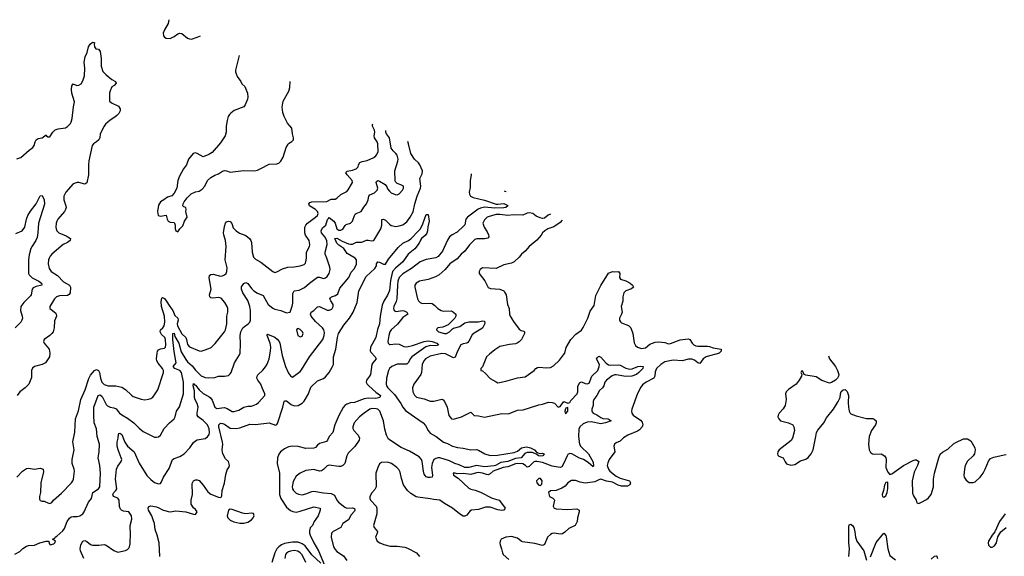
# Model space of a CAD drawing. Header units: inches. Extents: x 2001573 to 2220545, y 644482 to 846830.
# Tile 734 of 755: x 2152519 to 2162671, y 812792 to 818329. Entities that reach past the tile are written whole.
import ezdxf

# ---------------------------------------------------------------- set-up
doc = ezdxf.new("R2010")
doc.units = ezdxf.units.IN
doc.header["$MEASUREMENT"] = 0
doc.layers.add('C1851', color=7, linetype='Continuous')
doc.layers.add('C1861', color=7, linetype='Continuous')

msp = doc.modelspace()

# ---------------------------------------------------------------- linework, layer by layer
at = {"layer": 'C1851', "color": 5}
for points, elevation in [([(2154056, 818329), (2154049, 818291), (2154010, 818225), (2153998, 818190), (2154003, 818163), (2154010, 818150), (2154030, 818137), (2154070, 818136), (2154110, 818156), (2154150, 818184), (2154170, 818189), (2154190, 818186), (2154250, 818139), (2154270, 818130), (2154290, 818129), (2154350, 818148), (2154382, 818163)], 420), ([(2152490, 816892), (2152530, 816908), (2152616, 816984), (2152653, 817010), (2152668, 817030), (2152679, 817070), (2152690, 817090), (2152710, 817102), (2152751, 817109), (2152790, 817142), (2152795, 817130), (2152810, 817119), (2152830, 817121), (2152861, 817170), (2152886, 817194), (2152916, 817204), (2152990, 817215), (2153013, 817227), (2153041, 817259), (2153050, 817272), (2153061, 817310), (2153073, 817430), (2153083, 817483), (2153057, 817570), (2153052, 817610), (2153055, 817646), (2153070, 817667), (2153109, 817649), (2153130, 817654), (2153151, 817669), (2153170, 817699), (2153187, 817750), (2153189, 817829), (2153185, 817890), (2153194, 817946), (2153215, 817990), (2153229, 818050), (2153244, 818076), (2153270, 818098), (2153290, 818094), (2153285, 818075), (2153291, 818050), (2153305, 818030), (2153330, 818026), (2153350, 818002), (2153357, 817930), (2153359, 817850), (2153376, 817796), (2153410, 817760), (2153470, 817712), (2153507, 817690), (2153513, 817673), (2153494, 817650), (2153470, 817637), (2153450, 817595), (2153445, 817570), (2153444, 817490), (2153464, 817470), (2153536, 817436), (2153553, 817410), (2153555, 817390), (2153540, 817360), (2153520, 817340), (2153498, 817322), (2153450, 817294), (2153404, 817250), (2153389, 817231), (2153349, 817150), (2153344, 817110), (2153334, 817090), (2153310, 817068), (2153280, 817050), (2153267, 817030), (2153233, 816873), (2153228, 816830), (2153227, 816730), (2153210, 816647), (2153190, 816633), (2153130, 816650), (2153110, 816651), (2153070, 816635), (2152994, 816550), (2152975, 816510), (2152973, 816470), (2152993, 816410), (2152996, 816390), (2152992, 816370), (2152981, 816350), (2152913, 816270), (2152902, 816250), (2152895, 816230), (2152890, 816190), (2152893, 816170), (2152902, 816150), (2152922, 816130), (2152998, 816098), (2153042, 816070), (2153040, 816050), (2153013, 816030), (2152966, 816010), (2152850, 815910), (2152832, 815890), (2152822, 815870), (2152816, 815850), (2152813, 815810), (2152823, 815763), (2152844, 815730), (2152910, 815690), (2152970, 815625), (2153033, 815590), (2153041, 815570), (2153040, 815510), (2153027, 815493), (2153010, 815485), (2152930, 815480), (2152899, 815470), (2152879, 815450), (2152828, 815370), (2152831, 815350), (2152887, 815306), (2152896, 815290), (2152897, 815270), (2152879, 815221), (2152873, 815150), (2152862, 815110), (2152850, 815090), (2152830, 815072), (2152771, 815030), (2152765, 815010), (2152770, 814990), (2152824, 814930), (2152830, 814890), (2152825, 814850), (2152783, 814790), (2152750, 814772), (2152670, 814752), (2152650, 814733), (2152639, 814710), (2152641, 814639), (2152614, 814570), (2152576, 814530), (2152521, 814490), (2152493, 814450)], 380), ([(2154783, 817959), (2154744, 817810), (2154745, 817790), (2154762, 817742), (2154799, 817690), (2154810, 817667), (2154839, 817639), (2154868, 817570), (2154872, 817530), (2154869, 817510), (2154843, 817450), (2154830, 817429), (2154730, 817391), (2154694, 817366), (2154681, 817350), (2154669, 817330), (2154657, 817290), (2154648, 817230), (2154648, 817170), (2154637, 817130), (2154590, 817057), (2154502, 816958), (2154470, 816937), (2154410, 816913), (2154350, 816949), (2154330, 816955), (2154307, 816950), (2154259, 816890), (2154237, 816830), (2154206, 816790), (2154166, 816714), (2154150, 816670), (2154138, 816590), (2154110, 816539), (2154087, 816513), (2154043, 816497), (2154006, 816470), (2153969, 816451), (2153950, 816415), (2153940, 816350), (2153947, 816310), (2153970, 816301), (2154030, 816312), (2154039, 816270), (2154050, 816251), (2154070, 816241), (2154110, 816238), (2154116, 816230), (2154123, 816210), (2154123, 816170), (2154130, 816152), (2154150, 816142), (2154168, 816170), (2154199, 816201), (2154218, 816250), (2154244, 816290), (2154233, 816350), (2154236, 816370), (2154233, 816390), (2154210, 816399), (2154201, 816410), (2154204, 816430), (2154213, 816450), (2154244, 816490), (2154287, 816533), (2154330, 816554), (2154370, 816561), (2154401, 816579), (2154426, 816610), (2154456, 816670), (2154490, 816700), (2154530, 816725), (2154570, 816740), (2154610, 816766), (2154630, 816773), (2154650, 816771), (2154690, 816755), (2154826, 816774), (2154938, 816770), (2154970, 816778), (2155006, 816794), (2155090, 816838), (2155170, 816841), (2155190, 816848), (2155212, 816870), (2155236, 816910), (2155267, 817010), (2155282, 817038), (2155290, 817051), (2155326, 817074), (2155342, 817090), (2155343, 817110), (2155330, 817150), (2155323, 817210), (2155281, 817261), (2155245, 817330), (2155232, 817372), (2155225, 817425), (2155236, 817490), (2155295, 817590), (2155303, 817630), (2155308, 817690), (2155308, 817691)], 420), ([(2152490, 813610), (2152549, 813671), (2152590, 813699), (2152610, 813702), (2152670, 813690), (2152730, 813702), (2152761, 813690), (2152763, 813663), (2152736, 813550), (2152732, 813450), (2152722, 813410), (2152722, 813382), (2152730, 813367), (2152750, 813361), (2152770, 813361), (2152810, 813344), (2152830, 813339), (2152850, 813348), (2152868, 813372), (2152950, 813445), (2153053, 813550), (2153068, 813570), (2153075, 813590), (2153082, 813670), (2153081, 813690), (2153060, 813750), (2153058, 813790), (2153079, 813890), (2153068, 813972), (2153086, 814074), (2153095, 814210), (2153125, 814295), (2153148, 814412), (2153195, 814510), (2153230, 814627), (2153250, 814662), (2153290, 814709), (2153310, 814720), (2153332, 814710), (2153341, 814690), (2153351, 814630), (2153364, 814590), (2153390, 814566), (2153430, 814553), (2153510, 814551), (2153570, 814538), (2153610, 814514), (2153670, 814456), (2153690, 814443), (2153770, 814413), (2153810, 814408), (2153847, 814413), (2153870, 814422), (2153890, 814435), (2153910, 814459), (2153942, 814510), (2154002, 814690), (2154000, 814710), (2153992, 814730), (2153945, 814785), (2153932, 814810), (2153930, 814830), (2153936, 814890), (2153941, 814910), (2153950, 814924), (2153970, 814932), (2154010, 814939), (2154021, 814950), (2154027, 814973), (2154021, 815030), (2154014, 815050), (2153982, 815082), (2153966, 815110), (2153970, 815130), (2153994, 815150), (2154009, 815170), (2154015, 815210), (2154011, 815271), (2153979, 815370), (2153977, 815423), (2153983, 815457), (2153990, 815462), (2154010, 815453), (2154030, 815429), (2154065, 815370), (2154096, 815330), (2154118, 815278), (2154148, 815250), (2154151, 815230), (2154142, 815190), (2154144, 815170), (2154190, 815088), (2154231, 815050), (2154240, 815030), (2154250, 814977), (2154270, 814954), (2154370, 814912), (2154390, 814910), (2154422, 814918), (2154470, 814937), (2154492, 814948), (2154533, 814987), (2154630, 815110), (2154639, 815130), (2154654, 815190), (2154654, 815270), (2154664, 815310), (2154666, 815350), (2154659, 815370), (2154632, 815412), (2154595, 815455), (2154570, 815463), (2154510, 815456), (2154490, 815461), (2154480, 815470), (2154477, 815490), (2154494, 815550), (2154473, 815667), (2154477, 815690), (2154490, 815701), (2154515, 815705), (2154590, 815684), (2154610, 815687), (2154630, 815695), (2154648, 815710), (2154656, 815730), (2154657, 815770), (2154636, 815850), (2154647, 815990), (2154640, 816050), (2154622, 816110), (2154620, 816130), (2154630, 816196), (2154641, 816230), (2154650, 816242), (2154670, 816252), (2154690, 816248), (2154706, 816226), (2154721, 816181), (2154749, 816149), (2154785, 816125), (2154850, 816102), (2154888, 816070), (2154902, 816050), (2154907, 816030), (2154915, 815930), (2154930, 815879), (2154950, 815858), (2155006, 815826), (2155130, 815731), (2155150, 815722), (2155170, 815726), (2155230, 815757), (2155284, 815776), (2155350, 815779), (2155410, 815790), (2155450, 815804), (2155464, 815816), (2155470, 815830), (2155477, 815870), (2155476, 815930), (2155506, 815990), (2155510, 816010), (2155502, 816050), (2155466, 816106), (2155457, 816130), (2155460, 816190), (2155469, 816210), (2155487, 816230), (2155569, 816291), (2155588, 816310), (2155596, 816330), (2155588, 816350), (2155567, 816370), (2155507, 816410), (2155501, 816430), (2155510, 816442), (2155531, 816449), (2155685, 816455), (2155730, 816479), (2155770, 816479), (2155790, 816489), (2155830, 816525), (2155890, 816557), (2155906, 816574), (2155950, 816650), (2155948, 816670), (2155894, 816730), (2155882, 816750), (2155885, 816755), (2155895, 816765), (2155950, 816775), (2155988, 816790), (2156007, 816810), (2156011, 816830), (2156026, 816854), (2156050, 816867), (2156102, 816878), (2156170, 816909), (2156190, 816924), (2156201, 816939), (2156213, 816970), (2156210, 817050), (2156203, 817070), (2156177, 817110), (2156173, 817130), (2156182, 817170), (2156178, 817190), (2156156, 817230), (2156155, 817245), (2156160, 817256)], 380), ([(2152470, 812814), (2152519, 812841), (2152550, 812872), (2152590, 812896), (2152610, 812904), (2152670, 812909), (2152727, 812933), (2152790, 812950), (2152818, 812950), (2152823, 812923), (2152832, 812912), (2152870, 812921), (2152881, 812930), (2152889, 812950), (2152858, 812970), (2152880, 812981), (2152885, 812990), (2152901, 812999), (2152964, 813056), (2152979, 813081), (2153008, 813150), (2153033, 813187), (2153050, 813199), (2153070, 813204), (2153110, 813204), (2153137, 813210), (2153169, 813231), (2153182, 813250), (2153227, 813350), (2153259, 813390), (2153271, 813450), (2153330, 813490), (2153345, 813510), (2153352, 813650), (2153344, 813730), (2153326, 813810), (2153339, 813870), (2153343, 813950), (2153316, 814030), (2153309, 814109), (2153288, 814170), (2153283, 814250), (2153283, 814330), (2153328, 814452), (2153350, 814458), (2153370, 814441), (2153410, 814359), (2153424, 814344), (2153450, 814330), (2153490, 814324), (2153514, 814314), (2153549, 814269), (2153570, 814251), (2153630, 814217), (2153695, 814170), (2153750, 814113), (2153790, 814081), (2153910, 814023), (2153930, 814021), (2153950, 814026), (2153970, 814041), (2154009, 814110), (2154064, 814170), (2154110, 814210), (2154122, 814230), (2154137, 814290), (2154165, 814335), (2154208, 814470), (2154208, 814590), (2154187, 814690), (2154169, 814709), (2154117, 814730), (2154100, 814750), (2154132, 814790), (2154110, 814904), (2154099, 815030), (2154099, 815090), (2154110, 815094), (2154119, 815059), (2154159, 814990), (2154182, 814902), (2154230, 814824), (2154250, 814800), (2154297, 814757), (2154330, 814713), (2154390, 814654), (2154430, 814636), (2154470, 814633), (2154530, 814639), (2154570, 814652), (2154630, 814650), (2154670, 814659), (2154690, 814676), (2154700, 814690), (2154733, 814790), (2154784, 814870), (2154791, 814890), (2154795, 814985), (2154791, 815070), (2154798, 815110), (2154820, 815150), (2154835, 815165), (2154873, 815190), (2154890, 815210), (2154897, 815230), (2154899, 815330), (2154891, 815370), (2154870, 815431), (2154821, 815510), (2154804, 815550), (2154807, 815573), (2154830, 815608), (2154850, 815616), (2154870, 815608), (2154910, 815554), (2154934, 815530), (2154970, 815506), (2155030, 815484), (2155079, 815390), (2155130, 815353), (2155150, 815344), (2155211, 815330), (2155270, 815305), (2155309, 815311), (2155328, 815372), (2155334, 815406), (2155335, 815505), (2155347, 815533), (2155400, 815540), (2155454, 815566), (2155506, 815610), (2155590, 815671), (2155610, 815672), (2155650, 815659), (2155670, 815664), (2155690, 815678), (2155711, 815710), (2155719, 815750), (2155717, 815777), (2155687, 815870), (2155668, 815910), (2155667, 815930), (2155689, 816010), (2155686, 816050), (2155666, 816090), (2155632, 816130), (2155626, 816150), (2155640, 816180), (2155676, 816210), (2155693, 816267), (2155701, 816279), (2155710, 816288), (2155758, 816250), (2155771, 816230), (2155790, 816170), (2155810, 816158), (2155830, 816158), (2155850, 816167), (2155874, 816206), (2155884, 816216), (2155931, 816229), (2155949, 816250), (2155970, 816310), (2155978, 816322), (2155989, 816331), (2156040, 816350), (2156066, 816394), (2156095, 816430), (2156110, 816470), (2156117, 816510), (2156130, 816521), (2156177, 816543), (2156203, 816570), (2156211, 816591), (2156195, 816650), (2156198, 816661), (2156210, 816669), (2156230, 816663), (2156287, 816627), (2156304, 816604), (2156310, 816585), (2156330, 816561), (2156350, 816544), (2156390, 816524), (2156410, 816521), (2156430, 816531), (2156467, 816570), (2156476, 816590), (2156475, 816610), (2156450, 816624), (2156410, 816638), (2156395, 816655), (2156390, 816670), (2156386, 816770), (2156418, 816870), (2156420, 816890), (2156412, 816930), (2156398, 816950), (2156370, 816976), (2156350, 817005), (2156332, 817110), (2156301, 817150), (2156295, 817170), (2156295, 817187)], 360), ([(2153181, 812770), (2153146, 812850), (2153142, 812870), (2153150, 812911), (2153170, 812948), (2153190, 812957), (2153210, 812946), (2153250, 812913), (2153270, 812907), (2153334, 812906), (2153390, 812913), (2153410, 812909), (2153490, 812852), (2153530, 812835), (2153610, 812852), (2153630, 812862), (2153644, 812876), (2153652, 812890), (2153658, 812922), (2153662, 813030), (2153656, 813090), (2153658, 813110), (2153676, 813176), (2153673, 813210), (2153645, 813250), (2153590, 813259), (2153568, 813269), (2153559, 813279), (2153548, 813308), (2153544, 813370), (2153530, 813391), (2153485, 813410), (2153478, 813430), (2153490, 813450), (2153511, 813470), (2153519, 813490), (2153507, 813590), (2153517, 813690), (2153530, 813722), (2153566, 813770), (2153570, 813790), (2153566, 813810), (2153533, 813890), (2153522, 813930), (2153522, 813970), (2153533, 814013), (2153536, 814050), (2153541, 814059), (2153550, 814064), (2153570, 814048), (2153603, 813970), (2153629, 813929), (2153700, 813870), (2153750, 813752), (2153830, 813627), (2153870, 813586), (2153910, 813554), (2153950, 813540), (2153970, 813545), (2153980, 813560), (2154000, 813610), (2154061, 813699), (2154093, 813790), (2154110, 813801), (2154170, 813821), (2154216, 813850), (2154272, 813910), (2154310, 813965), (2154330, 813983), (2154350, 813993), (2154432, 814008), (2154455, 814025), (2154471, 814049), (2154475, 814070), (2154472, 814108), (2154454, 814150), (2154410, 814193), (2154360, 814230), (2154349, 814250), (2154348, 814270), (2154358, 814330), (2154347, 814370), (2154328, 814408), (2154322, 814430), (2154320, 814500), (2154308, 814550), (2154310, 814574), (2154321, 814561), (2154330, 814559), (2154369, 814509), (2154410, 814472), (2154470, 814441), (2154487, 814427), (2154502, 814402), (2154530, 814330), (2154550, 814319), (2154630, 814327), (2154658, 814318), (2154710, 814287), (2154730, 814285), (2154779, 814301), (2154830, 814332), (2154870, 814340), (2154910, 814342), (2154959, 814361), (2154981, 814379), (2155047, 814450), (2155047, 814470), (2155018, 814530), (2155005, 814570), (2154973, 814610), (2154964, 814630), (2154966, 814650), (2154975, 814665), (2155026, 814714), (2155053, 814747), (2155070, 814775), (2155091, 814830), (2155105, 814910), (2155108, 814950), (2155100, 814990), (2155069, 815070), (2155070, 815082), (2155075, 815085), (2155150, 815052), (2155174, 815034), (2155194, 815010), (2155202, 814990), (2155226, 814866), (2155259, 814750), (2155290, 814683), (2155310, 814653), (2155330, 814642), (2155410, 814698), (2155425, 814715), (2155505, 814850), (2155645, 815030), (2155657, 815070), (2155660, 815100), (2155654, 815130), (2155641, 815150), (2155570, 815216), (2155525, 815270), (2155518, 815290), (2155523, 815310), (2155552, 815330), (2155590, 815368), (2155610, 815369), (2155690, 815333), (2155710, 815332), (2155736, 815344), (2155751, 815369), (2155749, 815390), (2155726, 815430), (2155718, 815450), (2155722, 815458), (2155734, 815470), (2155775, 815485), (2155798, 815502), (2155820, 815560), (2155913, 815670), (2155937, 815723), (2155970, 815763), (2155990, 815807), (2155993, 815830), (2155990, 815850), (2155977, 815870), (2155896, 815916), (2155862, 815970), (2155810, 816004), (2155790, 816025), (2155768, 816072), (2155790, 816074), (2155844, 816044), (2155910, 816017), (2155930, 816014), (2155950, 816014), (2155990, 816033), (2156047, 816033), (2156093, 816053), (2156110, 816055), (2156150, 816046), (2156170, 816050), (2156241, 816170), (2156251, 816210), (2156253, 816267), (2156270, 816272), (2156290, 816260), (2156330, 816220), (2156350, 816206), (2156397, 816197), (2156430, 816201), (2156470, 816214), (2156510, 816244), (2156544, 816290), (2156574, 816346), (2156592, 816430), (2156616, 816510), (2156651, 816590), (2156654, 816610), (2156645, 816690), (2156670, 816738), (2156673, 816770), (2156645, 816830), (2156630, 816851), (2156589, 816889), (2156551, 816950), (2156528, 817050), (2156521, 817072)], 340), ([(2157172, 816740), (2157172, 816730), (2157164, 816670), (2157162, 816598), (2157152, 816550), (2157155, 816530), (2157167, 816507), (2157194, 816494), (2157310, 816466), (2157430, 816427), (2157450, 816425), (2157511, 816431), (2157550, 816413), (2157554, 816410), (2157553, 816407), (2157531, 816390), (2157512, 816388), (2157416, 816384), (2157310, 816395), (2157270, 816386), (2157246, 816374), (2157136, 816290), (2157118, 816270), (2157109, 816211), (2157099, 816201), (2157030, 816137), (2156977, 816110), (2156950, 816088), (2156930, 816056), (2156879, 815941), (2156833, 815887), (2156808, 815872), (2156710, 815855), (2156649, 815831), (2156558, 815762), (2156470, 815708), (2156431, 815670), (2156418, 815630), (2156413, 815590), (2156407, 815450), (2156400, 815420), (2156377, 815370), (2156373, 815350), (2156376, 815336), (2156384, 815324), (2156398, 815318), (2156468, 815328), (2156484, 815324), (2156509, 815310), (2156522, 815290), (2156470, 815255), (2156414, 815186), (2156348, 815130), (2156334, 815110), (2156323, 815070), (2156316, 815010), (2156319, 814990), (2156330, 814979), (2156338, 814978), (2156396, 814984), (2156430, 814981), (2156478, 814958), (2156510, 814953), (2156570, 814966), (2156690, 815010), (2156730, 815016), (2156770, 815010), (2156820, 814990), (2156837, 814970), (2156810, 814964), (2156750, 814966), (2156707, 814953), (2156563, 814850), (2156544, 814830), (2156528, 814792), (2156510, 814776), (2156410, 814774), (2156354, 814750), (2156332, 814730), (2156322, 814710), (2156300, 814630), (2156296, 814570), (2156301, 814550), (2156314, 814530), (2156382, 814462), (2156450, 814370), (2156470, 814330), (2156498, 814298), (2156588, 814230), (2156677, 814170), (2156702, 814142), (2156729, 814089), (2156750, 814064), (2156812, 814030), (2156890, 813970), (2156930, 813958), (2156981, 813930), (2157034, 813914), (2157090, 813909), (2157170, 813890), (2157230, 813894), (2157250, 813889), (2157313, 813850), (2157370, 813832), (2157445, 813835), (2157616, 813864), (2157650, 813878), (2157693, 813910), (2157743, 813923), (2157787, 813910), (2157826, 813890), (2157846, 813866), (2157860, 813860), (2157890, 813854), (2157910, 813856), (2157926, 813850), (2157913, 813830), (2157890, 813827), (2157867, 813830), (2157846, 813846), (2157803, 813863), (2157750, 813863), (2157726, 813854), (2157690, 813809), (2157630, 813800), (2157550, 813769), (2157480, 813760), (2157426, 813730), (2157410, 813726), (2157310, 813714), (2157230, 813729), (2157151, 813710), (2157110, 813710), (2157050, 813737), (2157006, 813750), (2156950, 813778), (2156850, 813808), (2156830, 813809), (2156810, 813803), (2156790, 813790), (2156771, 813750), (2156765, 813710), (2156774, 813630), (2156771, 813609), (2156750, 813604), (2156730, 813606), (2156710, 813614), (2156690, 813641), (2156682, 813670), (2156670, 813770), (2156660, 813790), (2156638, 813818), (2156537, 813877), (2156453, 813914), (2156322, 814002), (2156301, 814041), (2156285, 814105), (2156270, 814190), (2156231, 814291), (2156210, 814309), (2156194, 814314), (2156150, 814316), (2156130, 814310), (2156070, 814271), (2156022, 814230), (2155968, 814170), (2155952, 814130), (2155953, 814110), (2155965, 814090), (2156010, 814041), (2156021, 814010), (2156018, 813990), (2155975, 813925), (2155905, 813855), (2155893, 813830), (2155870, 813750), (2155851, 813729), (2155830, 813719), (2155810, 813718), (2155710, 813733), (2155690, 813725), (2155650, 813687), (2155630, 813674), (2155610, 813670), (2155550, 813687), (2155470, 813677), (2155410, 813651), (2155370, 813619), (2155337, 813563), (2155328, 813510), (2155330, 813490), (2155340, 813470), (2155370, 813444), (2155393, 813433), (2155430, 813428), (2155470, 813437), (2155530, 813460), (2155550, 813463), (2155650, 813446), (2155730, 813441), (2155763, 813423), (2155790, 813370), (2155807, 813350), (2155870, 813298), (2155890, 813290), (2155950, 813294), (2155970, 813285), (2155975, 813270), (2155970, 813258), (2155938, 813222), (2155910, 813170), (2155852, 813130), (2155829, 813090), (2155750, 813050), (2155735, 813030), (2155731, 812990), (2155755, 812890), (2155770, 812863), (2155790, 812842), (2155856, 812796), (2155890, 812750)], 340), ([(2157514, 816565), (2157520, 816560), (2157533, 816555)], 360), ([(2152478, 816122), (2152545, 816150), (2152573, 816190), (2152587, 816270), (2152604, 816310), (2152630, 816353), (2152689, 816430), (2152728, 816512), (2152750, 816514), (2152771, 816471), (2152774, 816426), (2152713, 816230), (2152707, 816130), (2152698, 816082), (2152685, 816050), (2152646, 815994), (2152635, 815970), (2152616, 815904), (2152609, 815850), (2152609, 815710), (2152616, 815696), (2152646, 815666), (2152717, 815630), (2152745, 815610), (2152748, 815590), (2152690, 815578), (2152658, 815562), (2152648, 815550), (2152637, 815490), (2152630, 815479), (2152562, 815410), (2152532, 815370), (2152526, 815330), (2152545, 815270), (2152546, 815250), (2152540, 815230), (2152529, 815210), (2152472, 815150)], 360), ([(2153962, 812790), (2153955, 812930), (2153936, 813010), (2153916, 813070), (2153908, 813130), (2153896, 813170), (2153882, 813210), (2153848, 813270), (2153844, 813290), (2153850, 813305), (2153870, 813314), (2153930, 813303), (2153954, 813294), (2153991, 813271), (2154050, 813254), (2154070, 813251), (2154130, 813261), (2154232, 813252), (2154310, 813226), (2154330, 813225), (2154349, 813250), (2154330, 813277), (2154312, 813292), (2154285, 813330), (2154287, 813370), (2154300, 813430), (2154296, 813544), (2154310, 813570), (2154330, 813582), (2154350, 813583), (2154370, 813574), (2154410, 813528), (2154459, 813459), (2154490, 813433), (2154570, 813401), (2154590, 813399), (2154597, 813403), (2154604, 813416), (2154605, 813470), (2154630, 813546), (2154644, 813636), (2154657, 813683), (2154675, 813710), (2154683, 813730), (2154671, 813770), (2154639, 813799), (2154614, 813850), (2154605, 813890), (2154613, 813950), (2154611, 813970), (2154573, 814130), (2154573, 814150), (2154590, 814166), (2154610, 814164), (2154630, 814156), (2154690, 814116), (2154750, 814110), (2154790, 814117), (2154890, 814155), (2154950, 814152), (2155090, 814169), (2155155, 814145), (2155170, 814151), (2155177, 814164), (2155233, 814330), (2155245, 814390), (2155250, 814398), (2155270, 814398), (2155319, 814359), (2155350, 814345), (2155390, 814348), (2155430, 814371), (2155450, 814393), (2155496, 814470), (2155522, 814538), (2155590, 814603), (2155650, 814628), (2155670, 814643), (2155710, 814690), (2155745, 814750), (2155754, 814770), (2155754, 814850), (2155778, 814930), (2155796, 815050), (2155807, 815090), (2155862, 815178), (2155918, 815250), (2155958, 815310), (2155998, 815410), (2156014, 815530), (2156090, 815679), (2156179, 815761), (2156196, 815790), (2156199, 815810), (2156210, 815830), (2156230, 815827), (2156270, 815808), (2156290, 815805), (2156321, 815859), (2156421, 815979), (2156470, 816023), (2156529, 816050), (2156550, 816067), (2156631, 816150), (2156650, 816173), (2156676, 816224), (2156710, 816318), (2156730, 816318), (2156739, 816250), (2156727, 816193), (2156723, 816150), (2156715, 816125), (2156699, 816101), (2156661, 816070), (2156650, 816056), (2156638, 816022), (2156593, 815966), (2156525, 815910), (2156468, 815830), (2156393, 815767), (2156363, 815730), (2156342, 815638), (2156330, 815536), (2156310, 815487), (2156274, 815426), (2156256, 815384), (2156234, 815270), (2156230, 815190), (2156207, 815133), (2156189, 815050), (2156137, 814950), (2156133, 814913), (2156138, 814898), (2156183, 814850), (2156193, 814830), (2156161, 814790), (2156151, 814770), (2156136, 814670), (2156126, 814650), (2156095, 814610), (2156092, 814590), (2156102, 814570), (2156120, 814550), (2156190, 814487), (2156240, 814450), (2156232, 814430), (2156190, 814420), (2156110, 814423), (2156070, 814418), (2155970, 814380), (2155930, 814376), (2155890, 814361), (2155870, 814348), (2155853, 814327), (2155810, 814245), (2155768, 814150), (2155748, 814070), (2155708, 814030), (2155693, 813990), (2155682, 813978), (2155610, 813956), (2155590, 813940), (2155570, 813914), (2155550, 813907), (2155470, 813906), (2155390, 813927), (2155330, 813928), (2155290, 813921), (2155250, 813902), (2155209, 813870), (2155192, 813848), (2155178, 813810), (2155173, 813750), (2155197, 813650), (2155198, 813430), (2155212, 813390), (2155270, 813298), (2155310, 813264), (2155335, 813255), (2155370, 813249), (2155410, 813257), (2155550, 813304), (2155618, 813290), (2155617, 813270), (2155595, 813210), (2155554, 813150), (2155537, 813110), (2155515, 813085), (2155506, 813054), (2155507, 813030), (2155512, 813010), (2155550, 812930), (2155598, 812850), (2155662, 812702)], 320), ([(2157992, 816321), (2157967, 816313), (2157930, 816282), (2157910, 816279), (2157885, 816285), (2157843, 816303), (2157810, 816330), (2157770, 816337), (2157750, 816333), (2157706, 816314), (2157610, 816315), (2157550, 816308), (2157470, 816319), (2157430, 816319), (2157393, 816310), (2157339, 816290), (2157310, 816265), (2157295, 816230), (2157307, 816190), (2157339, 816139), (2157352, 816110), (2157355, 816090), (2157345, 816075), (2157312, 816068), (2157232, 816068), (2157210, 816060), (2157155, 816005), (2157110, 815940), (2157070, 815910), (2157030, 815862), (2156954, 815810), (2156907, 815753), (2156843, 815697), (2156805, 815675), (2156730, 815650), (2156641, 815630), (2156608, 815610), (2156594, 815590), (2156592, 815570), (2156619, 815450), (2156630, 815428), (2156648, 815410), (2156670, 815402), (2156744, 815404), (2156770, 815400), (2156800, 815380), (2156829, 815349), (2156863, 815330), (2156890, 815322), (2156970, 815324), (2156993, 815313), (2157017, 815290), (2157016, 815270), (2157004, 815250), (2156938, 815182), (2156882, 815158), (2156831, 815149), (2156820, 815140), (2156815, 815130), (2156836, 815110), (2156898, 815090), (2156919, 815090), (2156950, 815108), (2156980, 815140), (2156993, 815147), (2157056, 815164), (2157110, 815200), (2157149, 815211), (2157248, 815212), (2157290, 815222), (2157310, 815217), (2157313, 815193), (2157290, 815147), (2157205, 815095), (2157184, 815076), (2157149, 815011), (2157140, 815000), (2157128, 814992), (2157090, 814984), (2157067, 814973), (2157033, 814910), (2157010, 814848), (2156990, 814839), (2156910, 814882), (2156870, 814886), (2156750, 814856), (2156703, 814830), (2156686, 814810), (2156669, 814771), (2156663, 814690), (2156656, 814670), (2156581, 814570), (2156570, 814530), (2156572, 814490), (2156590, 814455), (2156610, 814436), (2156690, 814418), (2156750, 814392), (2156790, 814392), (2156870, 814413), (2156886, 814406), (2156897, 814390), (2156925, 814330), (2156945, 814245), (2156972, 814212), (2156990, 814208), (2157073, 814230), (2157170, 814279), (2157206, 814246), (2157250, 814242), (2157310, 814229), (2157490, 814266), (2157557, 814263), (2157650, 814302), (2157710, 814304), (2157870, 814356), (2157910, 814361), (2157970, 814384), (2158010, 814381), (2158033, 814373), (2158070, 814332), (2158090, 814338), (2158129, 814391), (2158170, 814371), (2158190, 814379), (2158201, 814399), (2158266, 814470), (2158273, 814490), (2158275, 814545), (2158290, 814581), (2158310, 814594), (2158350, 814576), (2158370, 814571), (2158390, 814580), (2158417, 814650), (2158481, 814710), (2158495, 814750), (2158496, 814770), (2158467, 814830), (2158475, 814845), (2158490, 814857), (2158510, 814846), (2158565, 814785), (2158589, 814769), (2158610, 814766), (2158690, 814769), (2158710, 814764), (2158770, 814732), (2158810, 814725), (2158833, 814727), (2158892, 814752), (2158915, 814755), (2158946, 814750), (2158944, 814730), (2158903, 814690), (2158879, 814670), (2158830, 814651), (2158770, 814646), (2158670, 814664), (2158650, 814664), (2158626, 814654), (2158570, 814610), (2158552, 814590), (2158543, 814550), (2158528, 814530), (2158497, 814503), (2158469, 814450), (2158437, 814410), (2158433, 814390), (2158433, 814350), (2158418, 814310), (2158417, 814290), (2158422, 814282), (2158432, 814270), (2158470, 814253), (2158510, 814225), (2158530, 814216), (2158585, 814210), (2158618, 814190), (2158559, 814170), (2158510, 814161), (2158410, 814179), (2158370, 814176), (2158330, 814160), (2158293, 814127), (2158285, 814105), (2158282, 814030), (2158291, 813950), (2158306, 813926), (2158385, 813850), (2158430, 813765), (2158436, 813724), (2158430, 813716), (2158379, 813759), (2158331, 813791), (2158290, 813806), (2158210, 813849), (2158190, 813853), (2158170, 813842), (2158162, 813830), (2158130, 813752), (2158110, 813717), (2158090, 813708), (2158010, 813723), (2157910, 813761), (2157849, 813771), (2157830, 813770), (2157817, 813763), (2157770, 813719), (2157750, 813712), (2157733, 813730), (2157706, 813746), (2157651, 813751), (2157630, 813748), (2157550, 813716), (2157502, 813710), (2157402, 813670), (2157370, 813642), (2157350, 813633), (2157330, 813635), (2157291, 813651), (2157250, 813656), (2157230, 813655), (2157170, 813637), (2157093, 813647), (2157030, 813643), (2157010, 813651), (2156988, 813652), (2156990, 813628), (2157040, 813600), (2157150, 813496), (2157170, 813485), (2157214, 813474), (2157270, 813453), (2157390, 813393), (2157461, 813370), (2157476, 813356), (2157523, 813290), (2157511, 813270), (2157490, 813264), (2157450, 813271), (2157370, 813300), (2157321, 813299), (2157250, 813276), (2157176, 813270), (2157161, 813259), (2157130, 813218), (2157110, 813208), (2157090, 813208), (2157052, 813230), (2156980, 813290), (2156897, 813337), (2156850, 813372), (2156790, 813377), (2156750, 813386), (2156622, 813402), (2156607, 813407), (2156550, 813442), (2156518, 813470), (2156475, 813530), (2156454, 813594), (2156440, 813660), (2156427, 813687), (2156407, 813710), (2156351, 813751), (2156310, 813764), (2156250, 813759), (2156230, 813745), (2156210, 813710), (2156190, 813650), (2156193, 813510), (2156179, 813481), (2156150, 813449), (2156128, 813410), (2156128, 813390), (2156136, 813370), (2156193, 813310), (2156202, 813290), (2156200, 813230), (2156166, 813110), (2156172, 813090), (2156207, 813050), (2156204, 813030), (2156187, 812990), (2156205, 812950), (2156231, 812930), (2156274, 812914), (2156337, 812897), (2156410, 812897), (2156490, 812886), (2156517, 812877), (2156610, 812830), (2156640, 812790)], 360), ([(2158113, 816260), (2158090, 816236), (2158027, 816193), (2157964, 816170), (2157933, 816150), (2157908, 816130), (2157894, 816106), (2157850, 816056), (2157771, 815990), (2157730, 815942), (2157691, 815909), (2157670, 815879), (2157616, 815830), (2157590, 815817), (2157510, 815799), (2157430, 815761), (2157290, 815769), (2157265, 815750), (2157256, 815730), (2157257, 815710), (2157316, 815636), (2157350, 815565), (2157374, 815554), (2157470, 815548), (2157510, 815531), (2157519, 815519), (2157533, 815490), (2157548, 815390), (2157566, 815350), (2157570, 815290), (2157577, 815270), (2157610, 815214), (2157670, 815137), (2157690, 815123), (2157715, 815115), (2157723, 815110), (2157723, 815103), (2157723, 815090), (2157691, 815030), (2157670, 815006), (2157649, 814991), (2157630, 814984), (2157570, 814977), (2157470, 814956), (2157416, 814924), (2157361, 814879), (2157332, 814850), (2157290, 814746), (2157274, 814730), (2157274, 814710), (2157290, 814705), (2157320, 814680), (2157370, 814626), (2157430, 814591), (2157450, 814584), (2157530, 814598), (2157650, 814633), (2157730, 814643), (2157824, 814710), (2157839, 814730), (2157858, 814742), (2157870, 814745), (2157950, 814737), (2157990, 814742), (2158021, 814759), (2158085, 814815), (2158127, 814870), (2158138, 814890), (2158154, 814946), (2158202, 815030), (2158254, 815086), (2158310, 815126), (2158330, 815152), (2158377, 815250), (2158399, 815321), (2158441, 815379), (2158458, 815482), (2158510, 815588), (2158590, 815715), (2158630, 815731), (2158650, 815726), (2158692, 815730), (2158706, 815710), (2158702, 815670), (2158713, 815653), (2158770, 815636), (2158814, 815610), (2158838, 815590), (2158848, 815570), (2158828, 815552), (2158770, 815533), (2158747, 815510), (2158737, 815470), (2158736, 815424), (2158719, 815370), (2158729, 815310), (2158725, 815290), (2158703, 815250), (2158703, 815230), (2158712, 815212), (2158723, 815203), (2158795, 815175), (2158820, 815150), (2158842, 815090), (2158855, 814995), (2158869, 814969), (2158890, 814951), (2158930, 814938), (2158970, 814945), (2159017, 814983), (2159070, 815003), (2159110, 815004), (2159170, 814997), (2159210, 814985), (2159230, 814987), (2159330, 815025), (2159410, 815036), (2159428, 815028), (2159453, 814990), (2159470, 814974), (2159490, 814965), (2159510, 814960), (2159610, 814962), (2159630, 814958), (2159670, 814945), (2159750, 814930), (2159750, 814910), (2159730, 814890), (2159710, 814880), (2159630, 814862), (2159597, 814850), (2159567, 814830), (2159530, 814782), (2159510, 814787), (2159476, 814816), (2159450, 814828), (2159414, 814826), (2159350, 814810), (2159257, 814816), (2159170, 814799), (2159130, 814773), (2159086, 814730), (2159070, 814696), (2159068, 814650), (2159056, 814630), (2158979, 814590), (2158940, 814560), (2158923, 814537), (2158887, 814473), (2158830, 814310), (2158827, 814290), (2158830, 814270), (2158843, 814250), (2158918, 814198), (2158938, 814178), (2158942, 814150), (2158936, 814130), (2158910, 814096), (2158890, 814082), (2158790, 814044), (2158744, 814016), (2158710, 813980), (2158670, 813964), (2158651, 813950), (2158645, 813930), (2158656, 813870), (2158596, 813790), (2158582, 813758), (2158576, 813730), (2158588, 813690), (2158604, 813670), (2158670, 813619), (2158710, 813598), (2158805, 813570), (2158816, 813550), (2158808, 813530), (2158784, 813516), (2158724, 813516), (2158690, 813525), (2158630, 813559), (2158568, 813568), (2158510, 813589), (2158490, 813583), (2158450, 813561), (2158350, 813547), (2158297, 813557), (2158250, 813574), (2158207, 813573), (2158171, 813550), (2158143, 813517), (2158110, 813494), (2158050, 813472), (2157990, 813468), (2157972, 813450), (2157982, 813410), (2158014, 813394), (2158030, 813378), (2158032, 813370), (2158019, 813310), (2158031, 813290), (2158050, 813284), (2158170, 813276), (2158264, 813284), (2158287, 813270), (2158286, 813250), (2158269, 813191), (2158266, 813150), (2158246, 813110), (2158180, 813080), (2158140, 813040), (2158115, 813025), (2158090, 813021), (2158030, 813031), (2158010, 813027), (2157990, 813016), (2157960, 812990), (2157930, 812915), (2157910, 812903), (2157830, 812925), (2157702, 812942), (2157690, 812947), (2157650, 812979), (2157590, 812996), (2157532, 812990), (2157483, 812970), (2157471, 812950), (2157468, 812930), (2157471, 812910), (2157487, 812870), (2157495, 812830), (2157503, 812810), (2157561, 812761)], 380), ([(2155622, 812722), (2155530, 812806), (2155461, 812901), (2155430, 812921), (2155390, 812937), (2155330, 812938), (2155250, 812923), (2155218, 812910), (2155190, 812890), (2155171, 812869), (2155148, 812830), (2155120, 812730)], 320), ([(2155470, 812730), (2155430, 812808), (2155411, 812830), (2155385, 812845), (2155350, 812852), (2155310, 812847), (2155290, 812838), (2155270, 812824), (2155259, 812810), (2155252, 812770)], 340)]:
    msp.add_lwpolyline(points, dxfattribs=dict(at, elevation=elevation))
for points, elevation in [([(2155390, 815142), (2155381, 815139), (2155372, 815128), (2155388, 815070), (2155410, 815056), (2155430, 815063), (2155440, 815090), (2155435, 815110), (2155410, 815132)], 360), ([(2158170, 814328), (2158150, 814322), (2158145, 814315), (2158138, 814290), (2158144, 814270), (2158150, 814266), (2158172, 814290)], 360), ([(2157870, 813595), (2157848, 813570), (2157851, 813550), (2157870, 813526), (2157890, 813522), (2157902, 813538), (2157904, 813570), (2157890, 813594)], 380), ([(2154690, 813278), (2154673, 813267), (2154658, 813210), (2154664, 813190), (2154687, 813167), (2154728, 813148), (2154790, 813135), (2154830, 813136), (2154870, 813146), (2154907, 813170), (2154927, 813190), (2154935, 813210), (2154930, 813234), (2154910, 813239), (2154850, 813230), (2154817, 813237), (2154710, 813276)], 320)]:
    msp.add_lwpolyline(points, close=True, dxfattribs=dict(at, elevation=elevation))
at = {"layer": 'C1861', "color": 5}
for points, elevation in [([(2160857, 814860), (2160870, 814830), (2160930, 814750), (2160952, 814710), (2160964, 814670), (2160962, 814650), (2160952, 814630), (2160930, 814610), (2160890, 814586), (2160870, 814579), (2160790, 814608), (2160730, 814645), (2160623, 814663), (2160606, 814670), (2160590, 814706), (2160578, 814702), (2160574, 814690), (2160582, 814670), (2160578, 814650), (2160557, 814610), (2160524, 814570), (2160445, 814515), (2160423, 814490), (2160415, 814470), (2160420, 814410), (2160410, 814350), (2160390, 814313), (2160351, 814270), (2160339, 814250), (2160336, 814230), (2160345, 814210), (2160364, 814190), (2160445, 814170), (2160490, 814150), (2160502, 814130), (2160508, 814090), (2160488, 814010), (2160472, 813988), (2160351, 813890), (2160335, 813870), (2160331, 813850), (2160337, 813837), (2160347, 813827), (2160390, 813807), (2160410, 813766), (2160426, 813746), (2160470, 813733), (2160510, 813741), (2160570, 813778), (2160626, 813794), (2160650, 813811), (2160681, 813850), (2160701, 813890), (2160726, 814030), (2160736, 814070), (2160747, 814093), (2160810, 814170), (2160839, 814221), (2160908, 814310), (2160958, 814390), (2160979, 814430), (2160981, 814470), (2160990, 814492), (2161010, 814511), (2161030, 814512), (2161050, 814494), (2161065, 814450), (2161061, 814379), (2161063, 814330), (2161070, 814291), (2161082, 814270), (2161090, 814263), (2161143, 814243), (2161250, 814213), (2161314, 814214), (2161330, 814208), (2161351, 814190), (2161350, 814170), (2161341, 814150), (2161303, 814090), (2161277, 814030), (2161270, 813950), (2161277, 813890), (2161290, 813864), (2161310, 813849), (2161330, 813846), (2161402, 813850), (2161437, 813830), (2161449, 813810), (2161451, 813791), (2161450, 813710), (2161470, 813659), (2161490, 813635), (2161510, 813644), (2161630, 813731), (2161730, 813781), (2161750, 813789), (2161767, 813787), (2161788, 813770), (2161777, 813730), (2161741, 813659), (2161721, 813570), (2161725, 813445), (2161736, 813416), (2161762, 813370), (2161770, 813345), (2161780, 813340), (2161790, 813339), (2161810, 813348), (2161870, 813380), (2161890, 813395), (2161915, 813430), (2161939, 813510), (2161940, 813590), (2161950, 813650), (2161995, 813810), (2162010, 813846), (2162034, 813866), (2162090, 813899), (2162148, 813952), (2162170, 813965), (2162250, 814004), (2162290, 814005), (2162325, 813985), (2162341, 813961), (2162366, 813910), (2162370, 813890), (2162363, 813850), (2162350, 813830), (2162290, 813775), (2162267, 813730), (2162259, 813690), (2162253, 813630), (2162257, 813610), (2162277, 813577), (2162310, 813554), (2162350, 813553), (2162370, 813562), (2162423, 813610), (2162453, 813650), (2162474, 813690), (2162507, 813773), (2162530, 813800), (2162564, 813816), (2162670, 813841), (2162690, 813844)], 420), ([(2162678, 813230), (2162620, 813150), (2162574, 813046), (2162545, 813010), (2162507, 812950), (2162503, 812930), (2162508, 812908), (2162530, 812888), (2162547, 812887), (2162570, 812899), (2162590, 812930), (2162605, 812995), (2162636, 813044), (2162690, 813089)], 420), ([(2161066, 812790), (2161075, 812870), (2161066, 812930), (2161066, 813094), (2161070, 813116), (2161090, 813123), (2161110, 813106), (2161118, 813090), (2161130, 813046), (2161137, 812990), (2161150, 812950), (2161224, 812850), (2161250, 812751)], 380), ([(2161290, 812786), (2161350, 812936), (2161430, 813031), (2161450, 813006), (2161453, 812993), (2161471, 812871), (2161490, 812801), (2161550, 812756)], 380), ([(2161916, 812764), (2161950, 812794), (2161970, 812799), (2161975, 812795), (2161981, 812770)], 380)]:
    msp.add_lwpolyline(points, dxfattribs=dict(at, elevation=elevation))
at = {"layer": 'C1861', "color": 5, "elevation": 420}
msp.add_lwpolyline([(2161470, 813558), (2161450, 813554), (2161434, 813526), (2161425, 813470), (2161413, 813430), (2161416, 813410), (2161430, 813403), (2161450, 813418), (2161463, 813450), (2161471, 813491)], close=True, dxfattribs=at)

doc.saveas('drawing.dxf')
